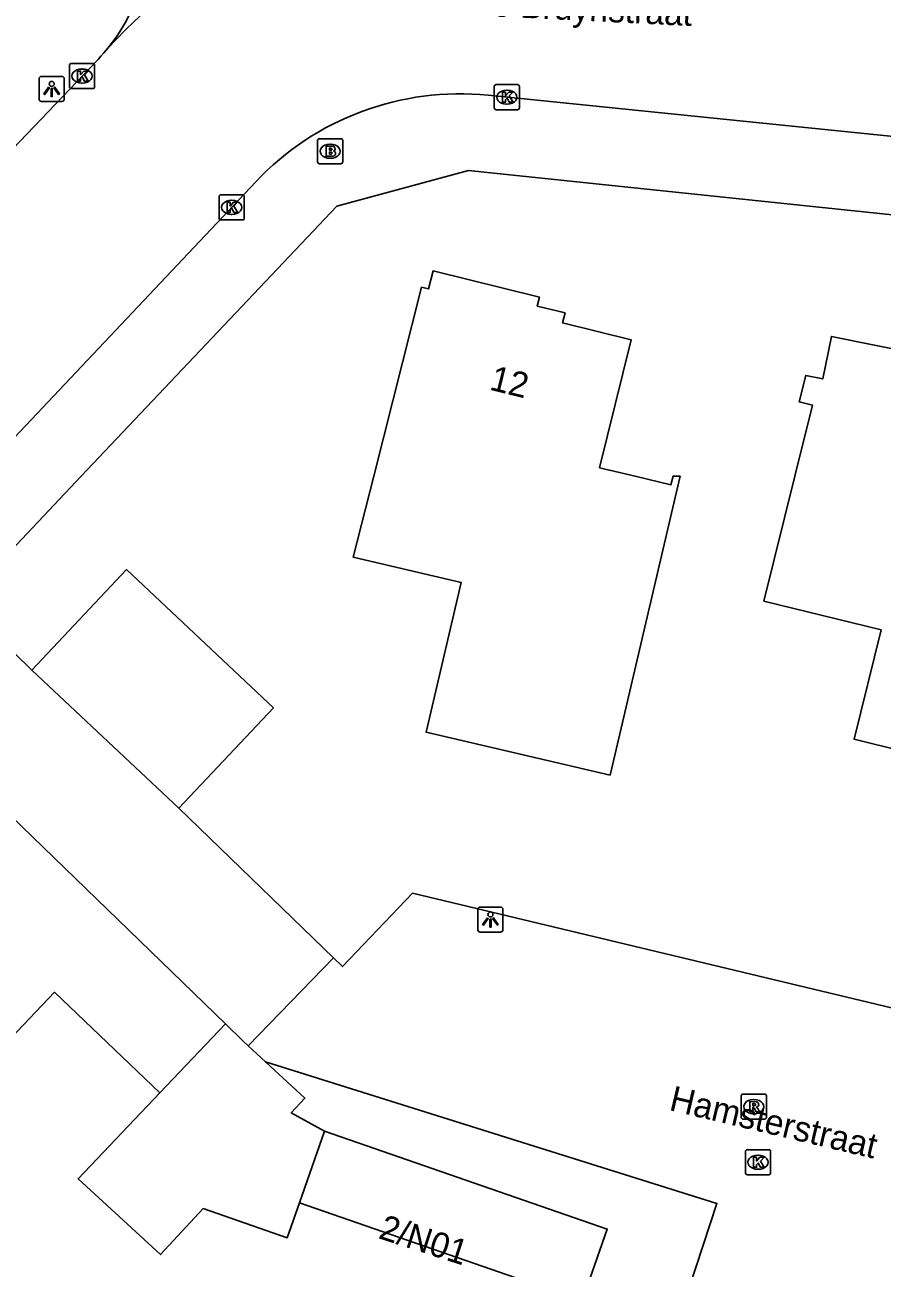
# Model space of a CAD drawing. Extents: x 160037 to 160839, y 385326 to 386441.
# Drawn here: x 160633.59 to 160667.68, y 385468.49 to 385517.96 of the extents above; entities that cross this region are included whole.
import ezdxf

# ---------------------------------------------------------------- set-up
doc = ezdxf.new("R2010")
doc.units = 0
for name, color, linetype in [('IMGEO_Brandkraan', 7, 'Continuous'), ('IMGEO_Kolk', 7, 'Continuous'), ('IMGEO_Lichtpunt', 7, 'Continuous'), ('IMGEO_Muur', 7, 'Continuous'), ('IMGEO_Openbare_ruimte_label', 7, 'Continuous'), ('IMGEO_Pand', 7, 'Continuous'), ('IMGEO_Pand_nummerreeks', 7, 'Continuous'), ('IMGEO_Rijbaan_lokaal_gesloten', 7, 'Continuous'), ('IMGEO_Rijbaan_lokaal_open', 7, 'Continuous'), ('IMGEO_Rioolput', 7, 'Continuous'), ('IMGEO_Voetpad_open', 7, 'Continuous')]:
    doc.layers.add(name, color=color, linetype=linetype)

msp = doc.modelspace()

# ---------------------------------------------------------------- linework, layer by layer
at = {"layer": 'IMGEO_Brandkraan'}
for p, q in [((160645.229, 385512.503), (160645.229, 385513.355)), ((160645.304, 385513.429), (160646.156, 385513.429)), ((160645.717, 385513.209), (160645.742, 385513.209)), ((160646.23, 385513.355), (160646.23, 385512.503)), ((160645.74, 385512.649), (160645.715, 385512.649)), ((160646.156, 385512.429), (160645.304, 385512.429))]:
    msp.add_line(p, q, dxfattribs=at)
for points in [[(160645.229, 385512.503), (160645.229, 385513.355)], [(160645.304, 385513.429), (160646.156, 385513.429)], [(160645.577, 385513.129), (160645.577, 385512.729), (160645.79, 385512.729)], [(160645.808, 385513.129), (160645.577, 385513.129)], [(160645.756, 385513.048), (160645.702, 385513.048), (160645.702, 385512.972)], [(160646.23, 385513.355), (160646.23, 385512.503)], [(160645.702, 385512.972), (160645.755, 385512.972)], [(160645.764, 385512.896), (160645.702, 385512.896), (160645.702, 385512.815)], [(160645.702, 385512.815), (160645.764, 385512.815)], [(160646.156, 385512.429), (160645.304, 385512.429)]]:
    msp.add_lwpolyline(points, dxfattribs=at)
for centre, radius, start, end in [((160645.306, 385513.353), 0.0765, 91.552, 178.448), ((160645.306, 385513.353), 0.0765, 91.552, 178.448), ((160645.757, 385513.01), 0.0379, 267.8285, 90.9355), ((160645.812, 385512.984), 0.145, 59.4692, 91.5367), ((160645.837, 385513.031), 0.0922, 285.5137, 58.1501), ((160646.154, 385513.353), 0.0765, 1.552, 88.448), ((160646.154, 385513.353), 0.0765, 1.552, 88.448), ((160645.765, 385512.855), 0.0404, 269.8759, 90.5077), ((160645.796, 385512.98), 0.251, 268.6676, 293.5347), ((160645.842, 385512.839), 0.105, 301.3115, 78.989), ((160645.306, 385512.505), 0.0765, 181.552, 268.448), ((160645.306, 385512.505), 0.0765, 181.552, 268.448), ((160646.154, 385512.505), 0.0765, 271.552, 358.448), ((160646.154, 385512.505), 0.0765, 271.552, 358.448)]:
    msp.add_arc(centre, radius, start, end, dxfattribs=at)
for centre, major_axis, ratio, start_param, end_param in [((160645.716, 385512.929), (-0.387, 0.002), 0.722429, 4.712389, 7.853982), ((160645.741, 385512.929), (-0.39, 0.002), 0.717154, 1.570796, 4.712389)]:
    msp.add_ellipse(centre, major_axis=major_axis, ratio=ratio, start_param=start_param, end_param=end_param, dxfattribs=at)
at = {"layer": 'IMGEO_Kolk'}
for p, q in [((160635.36, 385515.495), (160635.36, 385516.347)), ((160635.435, 385516.421), (160636.287, 385516.421)), ((160635.848, 385516.201), (160635.873, 385516.201)), ((160636.361, 385516.347), (160636.361, 385515.495)), ((160635.871, 385515.641), (160635.846, 385515.641)), ((160652.258, 385514.653), (160652.258, 385515.505)), ((160652.333, 385515.579), (160653.185, 385515.579)), ((160653.259, 385515.505), (160653.259, 385514.653)), ((160636.287, 385515.421), (160635.435, 385515.421)), ((160652.746, 385515.359), (160652.771, 385515.359)), ((160653.185, 385514.579), (160652.333, 385514.579)), ((160652.769, 385514.799), (160652.744, 385514.799)), ((160641.311, 385510.27), (160641.311, 385511.122)), ((160641.386, 385511.196), (160642.238, 385511.196)), ((160642.312, 385511.122), (160642.312, 385510.27)), ((160641.799, 385510.976), (160641.824, 385510.976)), ((160642.238, 385510.196), (160641.386, 385510.196)), ((160641.822, 385510.416), (160641.797, 385510.416)), ((160662.248, 385472.277), (160662.248, 385473.129)), ((160662.323, 385473.203), (160663.175, 385473.203)), ((160662.736, 385472.983), (160662.761, 385472.983)), ((160663.249, 385473.129), (160663.249, 385472.277)), ((160663.175, 385472.203), (160662.323, 385472.203)), ((160662.759, 385472.423), (160662.734, 385472.423))]:
    msp.add_line(p, q, dxfattribs=at)
for points in [[(160635.36, 385515.495), (160635.36, 385516.347)], [(160635.435, 385516.421), (160636.287, 385516.421)], [(160635.681, 385516.121), (160635.804, 385516.121), (160635.804, 385515.97), (160635.934, 385516.121), (160636.098, 385516.121), (160635.952, 385515.97), (160636.105, 385515.721), (160635.953, 385515.721), (160635.868, 385515.885), (160635.804, 385515.818), (160635.804, 385515.721), (160635.681, 385515.721), (160635.681, 385516.121)], [(160636.361, 385516.347), (160636.361, 385515.495)], [(160652.258, 385514.653), (160652.258, 385515.505)], [(160652.333, 385515.579), (160653.185, 385515.579)], [(160653.259, 385515.505), (160653.259, 385514.653)], [(160636.287, 385515.421), (160635.435, 385515.421)], [(160652.579, 385515.279), (160652.702, 385515.279), (160652.702, 385515.128), (160652.832, 385515.279), (160652.996, 385515.279), (160652.85, 385515.128), (160653.003, 385514.879), (160652.851, 385514.879), (160652.766, 385515.043), (160652.702, 385514.976), (160652.702, 385514.879), (160652.579, 385514.879), (160652.579, 385515.279)], [(160653.185, 385514.579), (160652.333, 385514.579)], [(160641.311, 385510.27), (160641.311, 385511.122)], [(160641.386, 385511.196), (160642.238, 385511.196)], [(160642.312, 385511.122), (160642.312, 385510.27)], [(160641.632, 385510.896), (160641.755, 385510.896), (160641.755, 385510.745), (160641.885, 385510.896), (160642.049, 385510.896), (160641.903, 385510.745), (160642.056, 385510.496), (160641.904, 385510.496), (160641.819, 385510.66), (160641.755, 385510.593), (160641.755, 385510.496), (160641.632, 385510.496), (160641.632, 385510.896)], [(160642.238, 385510.196), (160641.386, 385510.196)], [(160662.248, 385472.277), (160662.248, 385473.129)], [(160662.323, 385473.203), (160663.175, 385473.203)], [(160663.249, 385473.129), (160663.249, 385472.277)], [(160662.569, 385472.903), (160662.692, 385472.903), (160662.692, 385472.752), (160662.822, 385472.903), (160662.986, 385472.903), (160662.84, 385472.752), (160662.993, 385472.503), (160662.841, 385472.503), (160662.756, 385472.667), (160662.692, 385472.6), (160662.692, 385472.503), (160662.569, 385472.503), (160662.569, 385472.903)], [(160663.175, 385472.203), (160662.323, 385472.203)]]:
    msp.add_lwpolyline(points, dxfattribs=at)
for centre, start, end in [((160635.437, 385516.345), 91.552, 178.448), ((160635.437, 385516.345), 91.552, 178.448), ((160636.285, 385516.345), 1.552, 88.448), ((160636.285, 385516.345), 1.552, 88.448), ((160652.335, 385515.503), 91.552, 178.448), ((160652.335, 385515.503), 91.552, 178.448), ((160653.183, 385515.503), 1.552, 88.448), ((160653.183, 385515.503), 1.552, 88.448), ((160635.437, 385515.497), 181.552, 268.448), ((160635.437, 385515.497), 181.552, 268.448), ((160636.285, 385515.497), 271.552, 358.448), ((160636.285, 385515.497), 271.552, 358.448), ((160652.335, 385514.655), 181.552, 268.448), ((160652.335, 385514.655), 181.552, 268.448), ((160653.183, 385514.655), 271.552, 358.448), ((160653.183, 385514.655), 271.552, 358.448), ((160641.388, 385511.12), 91.552, 178.448), ((160641.388, 385511.12), 91.552, 178.448), ((160642.236, 385511.12), 1.552, 88.448), ((160642.236, 385511.12), 1.552, 88.448), ((160641.388, 385510.272), 181.552, 268.448), ((160641.388, 385510.272), 181.552, 268.448), ((160642.236, 385510.272), 271.552, 358.448), ((160642.236, 385510.272), 271.552, 358.448), ((160662.325, 385473.127), 91.552, 178.448), ((160662.325, 385473.127), 91.552, 178.448), ((160663.173, 385473.127), 1.552, 88.448), ((160663.173, 385473.127), 1.552, 88.448), ((160662.325, 385472.279), 181.552, 268.448), ((160662.325, 385472.279), 181.552, 268.448), ((160663.173, 385472.279), 271.552, 358.448), ((160663.173, 385472.279), 271.552, 358.448)]:
    msp.add_arc(centre, 0.0765, start, end, dxfattribs=at)
for centre, major_axis, ratio, start_param, end_param in [((160635.847, 385515.921), (-0.387, 0.002), 0.722429, 4.712389, 7.853982), ((160635.872, 385515.921), (-0.39, 0.002), 0.717154, 1.570796, 4.712389), ((160652.745, 385515.079), (-0.387, 0.002), 0.722429, 4.712389, 7.853982), ((160652.77, 385515.079), (-0.39, 0.002), 0.717154, 1.570796, 4.712389), ((160641.798, 385510.696), (-0.387, 0.002), 0.722429, 4.712389, 7.853982), ((160641.823, 385510.696), (-0.39, 0.002), 0.717154, 1.570796, 4.712389), ((160662.735, 385472.703), (-0.387, 0.002), 0.722429, 4.712389, 7.853982), ((160662.76, 385472.703), (-0.39, 0.002), 0.717154, 1.570796, 4.712389)]:
    msp.add_ellipse(centre, major_axis=major_axis, ratio=ratio, start_param=start_param, end_param=end_param, dxfattribs=at)
at = {"layer": 'IMGEO_Lichtpunt'}
for p, q in [((160634.155, 385515.811), (160634.155, 385515.004)), ((160634.155, 385515.811), (160634.155, 385515.004)), ((160635.057, 385515.906), (160634.249, 385515.906)), ((160635.057, 385515.906), (160634.249, 385515.906)), ((160635.151, 385515.004), (160635.151, 385515.811)), ((160635.151, 385515.004), (160635.151, 385515.811)), ((160634.249, 385514.91), (160635.057, 385514.91)), ((160634.249, 385514.91), (160635.057, 385514.91)), ((160652.509, 385482.858), (160651.701, 385482.858)), ((160652.509, 385482.858), (160651.701, 385482.858)), ((160651.607, 385482.763), (160651.607, 385481.956)), ((160651.607, 385482.763), (160651.607, 385481.956)), ((160652.603, 385481.956), (160652.603, 385482.763)), ((160652.603, 385481.956), (160652.603, 385482.763)), ((160651.701, 385481.862), (160652.509, 385481.862)), ((160651.701, 385481.862), (160652.509, 385481.862))]:
    msp.add_line(p, q, dxfattribs=at)
for points in [[(160634.529, 385515.475), (160634.568, 385515.447), (160634.38, 385515.185), (160634.342, 385515.212), (160634.529, 385515.475)], [(160634.631, 385515.427), (160634.678, 385515.427), (160634.678, 385515.105), (160634.631, 385515.105), (160634.631, 385515.427)], [(160634.741, 385515.447), (160634.779, 385515.474), (160634.966, 385515.212), (160634.927, 385515.184), (160634.741, 385515.447)], [(160651.981, 385482.427), (160652.02, 385482.399), (160651.832, 385482.137), (160651.794, 385482.164), (160651.981, 385482.427)], [(160652.083, 385482.379), (160652.13, 385482.379), (160652.13, 385482.057), (160652.083, 385482.057), (160652.083, 385482.379)], [(160652.193, 385482.399), (160652.231, 385482.426), (160652.418, 385482.164), (160652.379, 385482.136), (160652.193, 385482.399)]]:
    msp.add_lwpolyline(points, dxfattribs=at)
for centre in [(160634.654, 385515.609), (160652.106, 385482.561)]:
    msp.add_circle(centre, 0.0994, dxfattribs=at)
for centre, start, end in [((160634.249, 385515.811), 90, 180), ((160634.249, 385515.811), 90, 180), ((160635.057, 385515.811), 0, 90), ((160635.057, 385515.811), 0, 90), ((160634.249, 385515.004), 180, 270), ((160634.249, 385515.004), 180, 270), ((160635.057, 385515.004), 270, 0), ((160635.057, 385515.004), 270, 360), ((160651.701, 385482.763), 90, 180), ((160651.701, 385482.763), 90, 180), ((160652.509, 385482.763), 0, 90), ((160652.509, 385482.763), 0, 90), ((160651.701, 385481.956), 180, 270), ((160651.701, 385481.956), 180, 270), ((160652.509, 385481.956), 270, 0), ((160652.509, 385481.956), 270, 360)]:
    msp.add_arc(centre, 0.0946, start, end, dxfattribs=at)
at = {"layer": 'IMGEO_Muur'}
for points in [[(160639.711, 385486.787), (160645.856, 385480.839)], [(160645.856, 385480.839), (160646.216, 385480.49), (160649.004, 385483.407), (160697.517, 385471.795)]]:
    msp.add_lwpolyline(points, dxfattribs=at)
at = {"layer": 'IMGEO_Pand'}
for points in [[(160656.864, 385488.102), (160649.548, 385489.813), (160650.942, 385495.771), (160646.648, 385496.776), (160647.464, 385500), (160649.366, 385507.517), (160649.642, 385507.449), (160649.82, 385508.168), (160654.054, 385507.123), (160653.967, 385506.769), (160655.075, 385506.495), (160654.977, 385506.098), (160657.703, 385505.425), (160656.448, 385500.338), (160657.856, 385500), (160659.285, 385499.657), (160659.366, 385500), (160659.647, 385500), (160656.864, 385488.102)], [(160674.638, 385487.539), (160666.565, 385489.535), (160667.639, 385493.881), (160662.984, 385495.032), (160664.212, 385500), (160664.911, 385502.828), (160664.387, 385502.957), (160664.647, 385504.008), (160665.322, 385503.871), (160665.665, 385505.562), (160673.692, 385503.934), (160672.729, 385500), (160672.581, 385499.397), (160676.899, 385498.329), (160677.282, 385499.879), (160677.666, 385499.785), (160674.638, 385487.539)], [(160633.869, 385492.281), (160637.63, 385496.281), (160643.473, 385490.788), (160639.711, 385486.787)], [(160639.711, 385486.787), (160633.869, 385492.281)], [(160632.604, 385486.891), (160641.563, 385478.207)], [(160638.961, 385475.47), (160634.759, 385479.466), (160631.518, 385476.058)], [(160638.961, 385475.47), (160641.563, 385478.207)], [(160641.563, 385478.207), (160642.264, 385477.524), (160642.466, 385477.338)], [(160642.466, 385477.338), (160643.155, 385476.704)], [(160643.155, 385476.704), (160644.725, 385475.255), (160644.179, 385474.663), (160645.501, 385473.935)], [(160644.508, 385471.084), (160644.026, 385469.7), (160640.674, 385470.86), (160638.984, 385469.026), (160635.706, 385472.047), (160638.961, 385475.47)], [(160645.501, 385473.935), (160656.753, 385470.043), (160655.759, 385467.19), (160644.508, 385471.084)], [(160645.501, 385473.935), (160644.508, 385471.084)]]:
    msp.add_lwpolyline(points, dxfattribs=at)
at = {"layer": 'IMGEO_Rijbaan_lokaal_gesloten'}
for points in [[(160619.931, 385499.217), (160620.664, 385500), (160636.496, 385516.585), (160636.604, 385516.708), (160636.727, 385516.848), (160636.886, 385517.029)], [(160676.331, 385512.684), (160652.011, 385515.156)], [(160642.771, 385511.714), (160632.949, 385501.304)]]:
    msp.add_lwpolyline(points, dxfattribs=at)
for centre, radius, start, end in [((160650.235, 385504.932), 18.014, 88.0454, 137.8159), ((160650.885, 385504.055), 11.158, 84.2085, 136.6533)]:
    msp.add_arc(centre, radius, start, end, dxfattribs=at)
at = {"layer": 'IMGEO_Rijbaan_lokaal_open'}
for points in [[(160645.856, 385480.839), (160646.216, 385480.49), (160649.004, 385483.407), (160697.517, 385471.795)], [(160642.466, 385477.338), (160645.856, 385480.839)], [(160667.44, 385466.978), (160665.895, 385462.032), (160658.919, 385464.387), (160661.113, 385471.055), (160643.155, 385476.704)]]:
    msp.add_lwpolyline(points, dxfattribs=at)
msp.add_arc((160631.156, 385521.663), 7.37, 321.0403, 359.022, dxfattribs=at)
at = {"layer": 'IMGEO_Rioolput'}
for p, q in [((160662.078, 385474.489), (160662.078, 385475.341)), ((160662.153, 385475.415), (160663.005, 385475.415)), ((160662.566, 385475.195), (160662.591, 385475.195)), ((160663.079, 385475.341), (160663.079, 385474.489)), ((160662.589, 385474.635), (160662.564, 385474.635)), ((160663.005, 385474.415), (160662.153, 385474.415))]:
    msp.add_line(p, q, dxfattribs=at)
for points in [[(160662.078, 385474.489), (160662.078, 385475.341)], [(160662.153, 385475.415), (160663.005, 385475.415)], [(160662.667, 385475.113), (160662.415, 385475.115), (160662.415, 385474.715)], [(160662.593, 385475.034), (160662.539, 385475.034), (160662.539, 385474.953)], [(160662.539, 385474.953), (160662.591, 385474.953)], [(160663.079, 385475.341), (160663.079, 385474.489)], [(160662.415, 385474.715), (160662.539, 385474.715), (160662.539, 385474.877), (160662.55, 385474.877)], [(160662.597, 385474.848), (160662.668, 385474.715), (160662.808, 385474.715), (160662.743, 385474.841)], [(160663.005, 385474.415), (160662.153, 385474.415)]]:
    msp.add_lwpolyline(points, dxfattribs=at)
for centre, radius, start, end in [((160662.155, 385475.339), 0.0765, 91.552, 178.448), ((160662.155, 385475.339), 0.0765, 91.552, 178.448), ((160662.575, 385475.142), 0.19, 274.7715, 282.9687), ((160662.599, 385474.938), 0.0964, 77.0061, 93.1865), ((160662.613, 385474.995), 0.0378, 276.6634, 79.6772), ((160662.666, 385475.003), 0.109, 350.3612, 89.416), ((160662.664, 385475.003), 0.112, 277.5842, 350.9817), ((160663.003, 385475.339), 0.0765, 1.552, 88.448), ((160663.003, 385475.339), 0.0765, 1.552, 88.448), ((160662.155, 385474.491), 0.0765, 181.552, 268.448), ((160662.155, 385474.491), 0.0765, 181.552, 268.448), ((160662.549, 385474.824), 0.0533, 26.0293, 88.6989), ((160662.648, 385474.788), 0.108, 29.5134, 73.7905), ((160663.003, 385474.491), 0.0765, 271.552, 358.448), ((160663.003, 385474.491), 0.0765, 271.552, 358.448)]:
    msp.add_arc(centre, radius, start, end, dxfattribs=at)
for centre, major_axis, ratio, start_param, end_param in [((160662.565, 385474.915), (-0.387, 0.002), 0.722429, 4.712389, 7.853982), ((160662.59, 385474.915), (-0.39, 0.002), 0.717154, 1.570796, 4.712389)]:
    msp.add_ellipse(centre, major_axis=major_axis, ratio=ratio, start_param=start_param, end_param=end_param, dxfattribs=at)
at = {"layer": 'IMGEO_Voetpad_open'}
for points in [[(160708.392, 385506.183), (160651.228, 385512.167), (160645.998, 385510.74), (160635.829, 385500), (160631.087, 385494.991), (160633.869, 385492.281)], [(160639.711, 385486.787), (160645.856, 385480.839)]]:
    msp.add_lwpolyline(points, dxfattribs=at)

# ---------------------------------------------------------------- texts
at = {"layer": 'IMGEO_Openbare_ruimte_label'}
for s, rotation, p in [('Willem de Bruynstraat', 357.1919, (160647.045, 385518.551)), ('Hamsterstraat', 346.6447, (160659.173, 385474.785))]:
    msp.add_text(s, height=1, rotation=rotation, dxfattribs=at).set_placement(p)
at = {"layer": 'IMGEO_Pand_nummerreeks'}
for s, rotation, p in [('12', 346.132, (160652.028, 385503.449)), ('2/N01', 342.1213, (160647.61, 385469.69))]:
    msp.add_text(s, height=1, rotation=rotation, dxfattribs=at).set_placement(p)

doc.saveas('drawing.dxf')
